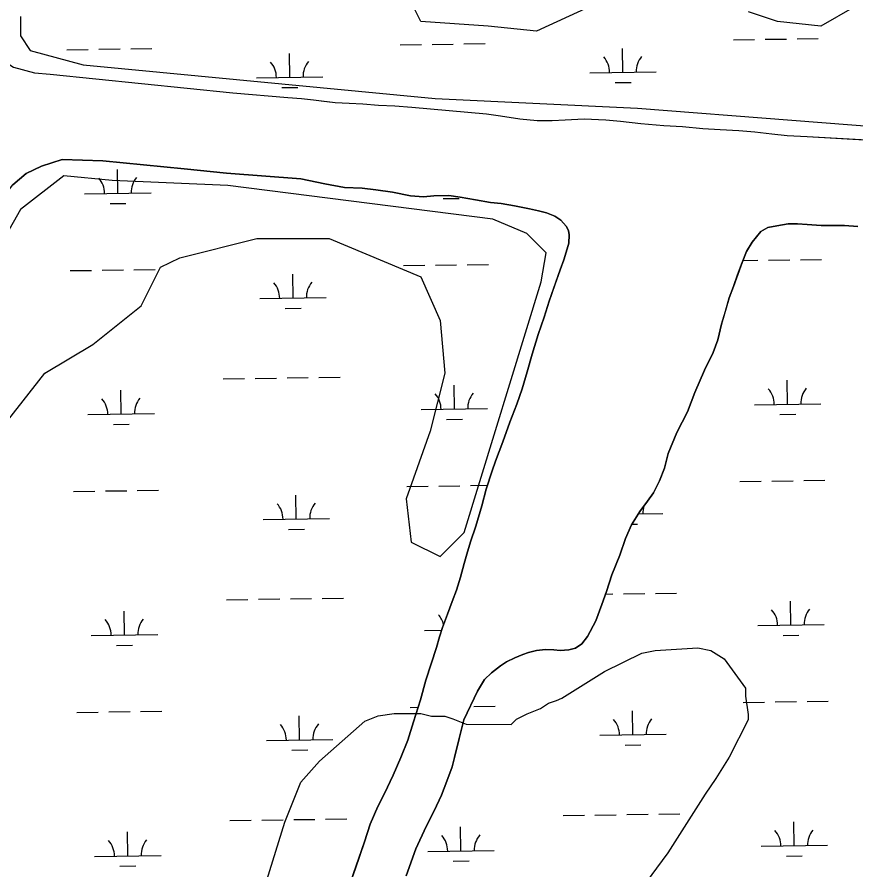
# Model space of a CAD drawing. Extents: x 3807117 to 3845308, y 337856 to 363736.
# Drawn here: x 3818080 to 3819343, y 356086 to 357370 of the extents above; entities that cross this region are included whole.
import ezdxf

# ---------------------------------------------------------------- set-up
doc = ezdxf.new("R2010")
doc.units = 0
for name, color, linetype in [('V-SITE-VEGE', 7, 'Continuous'), ('V-TOPO-SHOR', 7, 'Continuous'), ('V-WETL-SWMP', 7, 'Continuous')]:
    doc.layers.add(name, color=color, linetype=linetype)

msp = doc.modelspace()

# ---------------------------------------------------------------- linework, layer by layer
at = {"layer": 'V-SITE-VEGE'}
for p, q in [((3819040.7, 356416.4), (3819104.8, 356420.2)), ((3819104.8, 356420.2), (3819124.8, 356416.1)), ((3818964.5, 356384.6), (3819020.6, 356412.5)), ((3819020.6, 356412.5), (3819040.7, 356416.4)), ((3819124.8, 356416.1), (3819144.8, 356404)), ((3819144.8, 356404), (3819176.7, 356359.8)), ((3818900.2, 356344.8), (3818964.5, 356384.6)), ((3819176.7, 356359.8), (3819176.7, 356347.8)), ((3818892.2, 356340.8), (3818900.2, 356344.8)), ((3819176.7, 356347.8), (3819180.6, 356319.8)), ((3818848.1, 356320.9), (3818868.1, 356328.9)), ((3818868.1, 356328.9), (3818880.2, 356336.8)), ((3818880.2, 356336.8), (3818892.2, 356340.8)), ((3818603.6, 356309.8), (3818623.7, 356317.7)), ((3818623.7, 356317.7), (3818647.7, 356321.6)), ((3818647.7, 356321.6), (3818687.8, 356321.5)), ((3818687.8, 356321.5), (3818703.8, 356317.4)), ((3818703.8, 356317.4), (3818723.8, 356317.3)), ((3818723.8, 356317.3), (3818735.8, 356313.3)), ((3818832, 356313), (3818848.1, 356320.9)), ((3819180.6, 356319.8), (3819180.6, 356311.7)), ((3818535.3, 356249.9), (3818603.6, 356309.8)), ((3818735.8, 356313.3), (3818755.9, 356305.2)), ((3818755.9, 356305.2), (3818824, 356305)), ((3818824, 356305), (3818832, 356313)), ((3819180.6, 356311.7), (3819152.3, 356255.8)), ((3819152.3, 356255.8), (3819132.2, 356223.8)), ((3818507.2, 356217.9), (3818535.3, 356249.9)), ((3818482.9, 356157.9), (3818507.2, 356217.9)), ((3819132.2, 356223.8), (3819116.1, 356199.8)), ((3819116.1, 356199.8), (3819059.7, 356111.8)), ((3818450.5, 356053.9), (3818482.9, 356157.9)), ((3819059.7, 356111.8), (3819015.4, 356051.9))]:
    msp.add_line(p, q, dxfattribs=at)
for points in [[(3818941.7, 357385.6), (3818861.9, 357349.3), (3818789.3, 357356.5), (3818687.6, 357363.8), (3818673.1, 357392.8)], [(3819341.1, 357385.6), (3819290.2, 357356.5), (3819224.9, 357363.8), (3819181.3, 357378.3)], [(3818085, 357371.1), (3818085, 357342), (3818099.5, 357320.2), (3818179.4, 357298.5), (3818709.4, 357247.6), (3819014.3, 357233.1), (3819479, 357196.8)], [(3818041.4, 356732.1), (3818121.3, 356833.8), (3818193.9, 356877.3), (3818266.5, 356935.4), (3818295.5, 356993.5), (3818324.6, 357008), (3818440.7, 357037.1), (3818549.7, 357037.1), (3818687.6, 356979), (3818716.7, 356913.6), (3818723.9, 356833.8), (3818702.1, 356746.6), (3818665.8, 356645), (3818673.1, 356579.6), (3818716.7, 356557.9), (3818753, 356594.2), (3818869.1, 356971.7), (3818876.4, 357015.3), (3818847.3, 357044.3), (3818796.5, 357066.1), (3818397.2, 357116.9), (3818222.9, 357124.2), (3818150.3, 357131.5), (3818085, 357080.6), (3818026.9, 356979)]]:
    msp.add_lwpolyline(points, dxfattribs=at)
at = {"layer": 'V-TOPO-SHOR'}
for points in [[(3818045, 357323.4), (3818047.6, 357317.4), (3818057.8, 357305.4), (3818074.1, 357295), (3818105.8, 357286.4), (3818129.8, 357284.6), (3818404.8, 357256.2)], [(3818404.8, 357256.2), (3818487.5, 357249.1), (3818508.1, 357247.5), (3818526, 357245.8), (3818541.9, 357243.8), (3818558.6, 357241.7), (3818580, 357240.5), (3818600.6, 357239.6), (3818623.9, 357237.9), (3818648.8, 357236.6), (3818674.4, 357234.5), (3818786.7, 357224.6), (3818808, 357221.7), (3818837.1, 357217.3), (3818863.2, 357214.4), (3818885.7, 357214.7), (3818905.2, 357215.8), (3818933.9, 357217.2), (3818966.6, 357215.8), (3818988.7, 357213.8), (3819019, 357210.1), (3819054, 357207.2), (3819081.9, 357205.5), (3819112.6, 357202.6), (3819138.7, 357201.3), (3819166.6, 357199.6), (3819191.1, 357197.5), (3819216.3, 357194.3), (3819239.6, 357191.8), (3819269.6, 357190.5), (3819378, 357184.4)], [(3817331.2, 356106.3), (3817351.7, 356090.8), (3817357.7, 356087.4), (3817358.5, 356087.4), (3817366.2, 356087.4), (3817369.7, 356089.1), (3817375.7, 356091.6), (3817386.9, 356110.4), (3817598.8, 356409.7), (3817851.9, 356739.6), (3817901, 356809.7), (3817936.4, 356873), (3817952.8, 356906.4), (3818002.9, 357014.2), (3818030.5, 357059.6), (3818054.6, 357093.8), (3818073.5, 357117.7), (3818093.3, 357134.8), (3818116.5, 357145.8), (3818147.4, 357156), (3818209.1, 357154.1), (3818331.6, 357141.7), (3818395, 357135.4)], [(3818395, 357135.4), (3818507.3, 357126.7), (3818543.4, 357119.1), (3818572.9, 357113.9), (3818599.7, 357112.6), (3818620.3, 357110.1), (3818645.2, 357106.5), (3818672.4, 357101.3), (3818691.8, 357099.6), (3818707.4, 357101.1), (3818729.9, 357101.4), (3818747, 357099.3), (3818770.3, 357094.9), (3818792.8, 357091.3), (3818808.7, 357089.7), (3818828.9, 357086.1), (3818851.5, 357081.7), (3818865, 357078.5), (3818877.1, 357075.3), (3818889.9, 357070.6), (3818898.8, 357064.3), (3818906.9, 357055.3), (3818910, 357048.7), (3818911.1, 357042.5), (3818910.7, 357030), (3818908.3, 357021.1), (3818903.1, 357004.8), (3818897.6, 356989.7), (3818889.7, 356967.2), (3818881, 356942.7), (3818873.5, 356918.3), (3818864.8, 356892.3), (3818855.3, 356862.8), (3818847.8, 356836), (3818840.3, 356810.4), (3818832.4, 356787.5), (3818822.1, 356760), (3818811.5, 356730.5), (3818800.4, 356701.4), (3818795.3, 356686.7), (3818786.2, 356659.1), (3818779.8, 356634.3), (3818770.7, 356603.6), (3818762.5, 356579.9), (3818756.9, 356561.3), (3818752.9, 356547.3), (3818747.8, 356526.8), (3818741.5, 356507), (3818734.8, 356489.9), (3818728, 356470.9), (3818720.6, 356451.1), (3818715.8, 356437.1), (3818711.4, 356420.8), (3818695.2, 356371.6), (3818687.3, 356342.1), (3818676.6, 356308.7), (3818668.3, 356281.1), (3818657.7, 356255.2), (3818646.3, 356228.8), (3818632.9, 356200.9), (3818623.1, 356181.5), (3818611.7, 356154.7), (3818603, 356128), (3818595.9, 356107.4), (3818588.8, 356086.8), (3818582, 356067.4)], [(3818665.7, 356077), (3818680.3, 356117.4), (3818695.7, 356151.5), (3818707.8, 356175.1), (3818718.9, 356198.4), (3818727.1, 356219.3), (3818735, 356241.1), (3818738.6, 356255), (3818745.7, 356283.8), (3818752.5, 356312.1), (3818773, 356355.1), (3818783.9, 356372.6), (3818794.1, 356382.6), (3818807.8, 356393), (3818817.1, 356399.2), (3818829.2, 356405.4), (3818841.3, 356410.3), (3818850.2, 356413.4), (3818861.9, 356416.1), (3818875.5, 356417.9), (3818888, 356417.1), (3818897.7, 356416.3), (3818910.5, 356417.4), (3818921, 356420), (3818930.4, 356426.6), (3818939, 356437.4), (3818951.2, 356461.1), (3818960.2, 356485.5), (3818967.3, 356505.3), (3818975.6, 356530.5), (3818987.5, 356560), (3818996.1, 356585.2), (3819005.2, 356605.4), (3819017.7, 356625.5), (3819029.1, 356641.4), (3819038.1, 356653.8), (3819047.5, 356672), (3819054.6, 356691), (3819060.2, 356713.1), (3819073.2, 356744.5), (3819089.7, 356775.9), (3819100.3, 356805), (3819114.9, 356838.8), (3819128.3, 356865.1), (3819135, 356884.5), (3819140.5, 356907.8), (3819146.5, 356927.6), (3819152.4, 356947.4), (3819158.7, 356964.5), (3819165, 356982.3), (3819171.8, 357000.9), (3819178.5, 357017.2), (3819186.7, 357031.6), (3819200, 357047.4), (3819210.5, 357053.2), (3819224.1, 357056.2), (3819241.3, 357058.9), (3819255.3, 357059.2), (3819269.6, 357057.9), (3819291, 357056.7), (3819309.3, 357056.6), (3819326, 357056.5), (3819345.8, 357054.8)]]:
    msp.add_lwpolyline(points, dxfattribs=at)
at = {"layer": 'V-WETL-SWMP'}
for p, q in [((3818752.7, 357330.1), (3818784.7, 357330.5)), ((3819158.6, 357336.1), (3819190.6, 357336.6)), ((3819206.5, 357336.9), (3819238.5, 357337.3)), ((3819254.5, 357337.6), (3819286.5, 357338.1)), ((3818154.9, 357321.1), (3818186.8, 357321.6)), ((3818202.8, 357321.8), (3818234.8, 357322.3)), ((3818250.8, 357322.5), (3818282.8, 357323)), ((3818656.7, 357328.6), (3818688.7, 357329.1)), ((3818704.7, 357329.3), (3818736.7, 357329.8)), ((3818992.2, 357287.2), (3818991.7, 357323.2)), ((3818490.4, 357279.7), (3818489.8, 357315.7)), ((3818074.1, 357295), (3818105.8, 357286.4)), ((3818105.8, 357286.4), (3818129.8, 357284.6)), ((3818129.8, 357284.6), (3818404.8, 357256.2)), ((3818440.4, 357278.9), (3818540.3, 357280.4)), ((3818942.2, 357286.5), (3819042.2, 357288)), ((3818980.4, 357271.6), (3819004.4, 357272)), ((3818404.8, 357256.2), (3818487.5, 357249.1)), ((3818478.6, 357264.1), (3818502.6, 357264.4)), ((3818487.5, 357249.1), (3818508.1, 357247.5)), ((3818508.1, 357247.5), (3818526, 357245.8)), ((3818526, 357245.8), (3818558.6, 357241.7)), ((3818558.6, 357241.7), (3818580, 357240.5)), ((3818580, 357240.5), (3818600.6, 357239.6)), ((3818600.6, 357239.6), (3818623.9, 357237.9)), ((3818623.9, 357237.9), (3818648.8, 357236.6)), ((3818648.8, 357236.6), (3818674.4, 357234.5)), ((3818674.4, 357234.5), (3818786.7, 357224.6)), ((3818786.7, 357224.6), (3818808, 357221.7)), ((3818808, 357221.7), (3818837.1, 357217.3)), ((3818837.1, 357217.3), (3818863.2, 357214.4)), ((3818885.7, 357214.7), (3818905.2, 357215.8)), ((3818905.2, 357215.8), (3818933.9, 357217.2)), ((3818933.9, 357217.2), (3818966.6, 357215.8)), ((3818966.6, 357215.8), (3818988.7, 357213.8)), ((3818863.2, 357214.4), (3818885.7, 357214.7)), ((3818988.7, 357213.8), (3819019, 357210.1)), ((3819019, 357210.1), (3819054, 357207.2)), ((3819054, 357207.2), (3819081.9, 357205.5)), ((3819081.9, 357205.5), (3819112.6, 357202.6)), ((3819112.6, 357202.6), (3819138.7, 357201.3)), ((3819138.7, 357201.3), (3819166.6, 357199.6)), ((3819166.6, 357199.6), (3819191.1, 357197.5)), ((3819191.1, 357197.5), (3819216.3, 357194.3)), ((3819216.3, 357194.3), (3819239.6, 357191.8)), ((3819239.6, 357191.8), (3819269.6, 357190.5)), ((3819269.6, 357190.5), (3819378, 357184.4)), ((3818147.4, 357156), (3818116.5, 357145.8)), ((3818209.1, 357154.1), (3818147.4, 357156)), ((3818331.6, 357141.7), (3818209.1, 357154.1)), ((3818116.5, 357145.8), (3818093.3, 357134.8)), ((3818231.5, 357105), (3818231, 357141)), ((3818395, 357135.4), (3818331.6, 357141.7)), ((3818093.3, 357134.8), (3818073.5, 357117.7)), ((3818507.3, 357126.7), (3818395, 357135.4)), ((3818543.4, 357119.1), (3818507.3, 357126.7)), ((3818572.9, 357113.9), (3818543.4, 357119.1)), ((3818599.7, 357112.6), (3818572.9, 357113.9)), ((3818620.3, 357110.1), (3818599.7, 357112.6)), ((3818181.5, 357104.2), (3818281.5, 357105.7)), ((3818645.2, 357106.5), (3818620.3, 357110.1)), ((3818672.4, 357101.3), (3818645.2, 357106.5)), ((3818691.8, 357099.6), (3818672.4, 357101.3)), ((3818707.4, 357101.1), (3818691.8, 357099.6)), ((3818729.9, 357101.4), (3818707.4, 357101.1)), ((3818747, 357099.3), (3818729.9, 357101.4)), ((3818770.3, 357094.9), (3818747, 357099.3)), ((3818219.7, 357089.4), (3818243.7, 357089.7)), ((3818721.6, 357096.9), (3818745.6, 357097.3)), ((3818792.8, 357091.3), (3818770.3, 357094.9)), ((3818808.7, 357089.7), (3818792.8, 357091.3)), ((3818828.9, 357086.1), (3818808.7, 357089.7)), ((3818851.5, 357081.7), (3818828.9, 357086.1)), ((3818865, 357078.5), (3818851.5, 357081.7)), ((3818877.1, 357075.3), (3818865, 357078.5)), ((3818889.9, 357070.6), (3818877.1, 357075.3)), ((3818898.8, 357064.3), (3818889.9, 357070.6)), ((3818906.9, 357055.3), (3818898.8, 357064.3)), ((3818910, 357048.7), (3818906.9, 357055.3)), ((3818911.1, 357042.5), (3818910, 357048.7)), ((3819210.5, 357053.2), (3819200, 357047.4)), ((3819224.1, 357056.2), (3819210.5, 357053.2)), ((3819241.3, 357058.9), (3819224.1, 357056.2)), ((3819255.3, 357059.2), (3819241.3, 357058.9)), ((3819269.6, 357057.9), (3819255.3, 357059.2)), ((3819291, 357056.7), (3819269.6, 357057.9)), ((3819326, 357056.5), (3819291, 357056.7)), ((3819345.8, 357054.8), (3819326, 357056.5)), ((3818910.7, 357030), (3818911.1, 357042.5)), ((3819200, 357047.4), (3819186.7, 357031.6)), ((3818908.3, 357021.1), (3818910.7, 357030)), ((3819186.7, 357031.6), (3819178.5, 357017.2)), ((3818903.1, 357004.8), (3818908.3, 357021.1)), ((3819178.5, 357017.2), (3819171.8, 357000.9)), ((3818661.7, 356996), (3818693.7, 356996.5)), ((3818709.7, 356996.7), (3818741.7, 356997.2)), ((3818757.7, 356997.4), (3818789.7, 356997.9)), ((3818897.6, 356989.7), (3818903.1, 357004.8)), ((3819171.8, 357000.9), (3819158.7, 356964.5)), ((3819172.9, 357003.6), (3819195.5, 357004)), ((3819211.5, 357004.2), (3819243.5, 357004.7)), ((3819259.5, 357004.9), (3819291.5, 357005.4)), ((3818159.8, 356988.5), (3818191.8, 356988.9)), ((3818207.8, 356989.2), (3818239.8, 356989.7)), ((3818255.8, 356989.9), (3818287.8, 356990.4)), ((3818881, 356942.7), (3818897.6, 356989.7)), ((3818495.3, 356947.1), (3818494.8, 356983.1)), ((3819158.7, 356964.5), (3819152.4, 356947.4)), ((3818445.3, 356946.3), (3818545.3, 356947.8)), ((3819152.4, 356947.4), (3819140.5, 356907.8)), ((3818873.5, 356918.3), (3818881, 356942.7)), ((3818483.6, 356931.5), (3818507.6, 356931.8)), ((3818864.8, 356892.3), (3818873.5, 356918.3)), ((3819140.5, 356907.8), (3819135, 356884.5)), ((3818855.3, 356862.8), (3818864.8, 356892.3)), ((3819135, 356884.5), (3819128.3, 356865.1)), ((3818847.8, 356836), (3818855.3, 356862.8)), ((3819128.3, 356865.1), (3819114.9, 356838.8)), ((3818840.3, 356810.4), (3818847.8, 356836)), ((3819114.9, 356838.8), (3819100.3, 356805)), ((3818390.3, 356825.4), (3818422.3, 356825.9)), ((3818438.3, 356826.1), (3818470.3, 356826.6)), ((3818486.3, 356826.8), (3818518.3, 356827.3)), ((3818534.3, 356827.6), (3818566.3, 356828)), ((3819240.2, 356787.4), (3819239.7, 356823.4)), ((3818236.5, 356772.3), (3818236, 356808.3)), ((3818738.3, 356779.9), (3818737.8, 356815.9)), ((3818832.4, 356787.5), (3818840.3, 356810.4)), ((3819100.3, 356805), (3819089.7, 356775.9)), ((3818688.3, 356779.1), (3818788.3, 356780.6)), ((3818822.1, 356760), (3818832.4, 356787.5)), ((3819190.2, 356786.6), (3819290.2, 356788.1)), ((3818186.5, 356771.6), (3818286.5, 356773.1)), ((3819089.7, 356775.9), (3819073.2, 356744.5)), ((3819228.4, 356771.8), (3819252.4, 356772.1)), ((3818224.7, 356756.7), (3818248.7, 356757.1)), ((3818726.6, 356764.3), (3818750.6, 356764.6)), ((3818811.5, 356730.5), (3818822.1, 356760)), ((3819073.2, 356744.5), (3819060.2, 356713.1)), ((3818800.4, 356701.4), (3818811.5, 356730.5)), ((3818795.3, 356686.7), (3818800.4, 356701.4)), ((3819060.2, 356713.1), (3819054.6, 356691)), ((3819054.6, 356691), (3819047.5, 356672)), ((3818786.2, 356659.1), (3818795.3, 356686.7)), ((3818666.7, 356663.3), (3818698.7, 356663.8)), ((3818714.7, 356664.1), (3818746.7, 356664.5)), ((3818762.7, 356664.8), (3818788.2, 356665.2)), ((3819047.5, 356672), (3819038.1, 356653.8)), ((3819168.5, 356670.9), (3819200.5, 356671.3)), ((3819216.5, 356671.6), (3819248.5, 356672.1)), ((3819264.5, 356672.3), (3819296.5, 356672.8)), ((3818164.8, 356655.8), (3818196.8, 356656.3)), ((3818212.8, 356656.6), (3818244.8, 356657)), ((3818260.8, 356657.3), (3818292.8, 356657.7)), ((3818500.3, 356614.4), (3818499.8, 356650.4)), ((3818779.8, 356634.3), (3818786.2, 356659.1)), ((3819038.1, 356653.8), (3819029.1, 356641.4)), ((3819029.1, 356641.4), (3819017.7, 356625.5)), ((3818770.7, 356603.6), (3818779.8, 356634.3)), ((3819017.7, 356625.5), (3819005.2, 356605.4)), ((3818450.3, 356613.7), (3818550.3, 356615.2)), ((3819015.6, 356622.1), (3819052.2, 356622.7)), ((3818488.6, 356598.8), (3818512.6, 356599.2)), ((3818762.5, 356579.9), (3818770.7, 356603.6)), ((3819005.2, 356605.4), (3818996.1, 356585.2)), ((3819005.9, 356606.6), (3819014.4, 356606.7)), ((3818756.9, 356561.3), (3818762.5, 356579.9)), ((3818996.1, 356585.2), (3818987.5, 356560)), ((3818752.9, 356547.3), (3818756.9, 356561.3)), ((3818987.5, 356560), (3818975.6, 356530.5)), ((3818747.8, 356526.8), (3818752.9, 356547.3)), ((3818741.5, 356507), (3818747.8, 356526.8)), ((3818975.6, 356530.5), (3818967.3, 356505.3)), ((3818734.8, 356489.9), (3818741.5, 356507)), ((3818967.3, 356505.3), (3818960.2, 356485.5)), ((3818965.9, 356501.3), (3818977.1, 356501.5)), ((3818993.1, 356501.7), (3819025.1, 356502.2)), ((3819041.1, 356502.4), (3819073.1, 356502.9)), ((3818395.3, 356492.8), (3818427.3, 356493.2)), ((3818443.3, 356493.5), (3818475.3, 356494)), ((3818491.3, 356494.2), (3818523.3, 356494.7)), ((3818539.3, 356494.9), (3818571.3, 356495.4)), ((3818728, 356470.9), (3818734.8, 356489.9)), ((3818960.2, 356485.5), (3818951.2, 356461.1)), ((3819245.2, 356454.7), (3819244.6, 356490.7)), ((3818241.5, 356439.7), (3818240.9, 356475.7)), ((3818720.6, 356451.1), (3818728, 356470.9)), ((3818951.2, 356461.1), (3818939, 356437.4)), ((3818693.3, 356446.5), (3818719.1, 356446.9)), ((3818715.8, 356437.1), (3818720.6, 356451.1)), ((3819195.2, 356454), (3819295.2, 356455.5)), ((3818191.5, 356439), (3818291.5, 356440.5)), ((3818711.4, 356420.8), (3818715.8, 356437.1)), ((3818939, 356437.4), (3818930.4, 356426.6)), ((3819233.4, 356439.1), (3819257.4, 356439.5)), ((3818229.7, 356424.1), (3818253.7, 356424.5)), ((3818695.2, 356371.6), (3818711.4, 356420.8)), ((3818921, 356420), (3818910.5, 356417.4)), ((3818930.4, 356426.6), (3818921, 356420)), ((3818841.3, 356410.4), (3818829.2, 356405.4)), ((3818850.2, 356413.4), (3818841.3, 356410.4)), ((3818861.9, 356416.1), (3818850.2, 356413.4)), ((3818875.5, 356417.9), (3818861.9, 356416.1)), ((3818888, 356417.1), (3818875.5, 356417.9)), ((3818897.7, 356416.3), (3818888, 356417.1)), ((3818910.5, 356417.4), (3818897.7, 356416.3)), ((3818807.8, 356393), (3818794.1, 356382.6)), ((3818817.1, 356399.2), (3818807.8, 356393)), ((3818829.2, 356405.4), (3818817.1, 356399.2)), ((3818794.1, 356382.6), (3818783.9, 356372.6)), ((3818687.3, 356342.1), (3818695.2, 356371.6)), ((3818783.9, 356372.6), (3818773, 356355.1)), ((3818773, 356355.1), (3818752.5, 356312.1)), ((3818676.6, 356308.7), (3818687.3, 356342.1)), ((3818671.7, 356330.7), (3818683.7, 356330.9)), ((3818767.6, 356332.2), (3818799.6, 356332.6)), ((3819173.5, 356338.2), (3819205.5, 356338.7)), ((3819221.5, 356339), (3819253.5, 356339.4)), ((3819269.5, 356339.7), (3819301.5, 356340.1)), ((3818169.8, 356323.2), (3818201.8, 356323.7)), ((3818217.8, 356323.9), (3818249.8, 356324.4)), ((3818265.8, 356324.6), (3818297.8, 356325.1)), ((3818505.3, 356281.8), (3818504.8, 356317.8)), ((3819007.2, 356289.3), (3819006.6, 356325.3)), ((3818668.3, 356281.1), (3818676.6, 356308.7)), ((3818752.5, 356312.1), (3818745.7, 356283.8)), ((3818957.2, 356288.6), (3819057.2, 356290.1)), ((3818455.3, 356281), (3818555.3, 356282.5)), ((3818657.7, 356255.2), (3818668.3, 356281.1)), ((3818745.7, 356283.8), (3818735, 356241.1)), ((3818493.5, 356266.2), (3818517.5, 356266.5)), ((3818995.4, 356273.7), (3819019.4, 356274.1)), ((3818646.3, 356228.8), (3818657.7, 356255.2)), ((3818735, 356241.1), (3818727.1, 356219.3)), ((3818632.9, 356200.9), (3818646.3, 356228.8)), ((3818727.1, 356219.3), (3818718.9, 356198.4)), ((3818623.1, 356181.5), (3818632.9, 356200.9)), ((3818718.9, 356198.4), (3818707.8, 356175.1)), ((3818611.7, 356154.7), (3818623.1, 356181.5)), ((3818707.8, 356175.1), (3818695.7, 356151.5)), ((3818496.3, 356161.6), (3818528.3, 356162)), ((3818544.3, 356162.3), (3818576.3, 356162.8)), ((3818902.1, 356167.6), (3818934.1, 356168.1)), ((3818950.1, 356168.4), (3818982.1, 356168.8)), ((3818998.1, 356169.1), (3819030.1, 356169.6)), ((3819046.1, 356169.8), (3819078.1, 356170.3)), ((3818400.3, 356160.1), (3818432.3, 356160.6)), ((3818448.3, 356160.8), (3818480.3, 356161.3)), ((3818603, 356128), (3818611.7, 356154.7)), ((3818695.7, 356151.5), (3818680.3, 356117.4)), ((3818748.3, 356114.6), (3818747.8, 356150.6)), ((3819250.2, 356122.1), (3819249.6, 356158.1)), ((3818246.5, 356107.1), (3818245.9, 356143.1)), ((3818582, 356067.4), (3818603, 356128)), ((3818680.3, 356117.4), (3818665.7, 356077)), ((3818698.3, 356113.8), (3818798.3, 356115.3)), ((3819200.2, 356121.4), (3819300.2, 356122.9)), ((3818196.5, 356106.3), (3818296.5, 356107.8)), ((3818736.5, 356099), (3818760.5, 356099.3)), ((3819238.4, 356106.5), (3819262.4, 356106.9)), ((3818234.7, 356091.5), (3818258.7, 356091.8))]:
    msp.add_line(p, q, dxfattribs=at)
for centre, start, end in [((3818937, 357286.9), 0.0865, 41.6302), ((3819047.4, 357288.5), 140.0865, 181.6302), ((3818435.1, 357279.3), 0.0865, 41.6302), ((3818545.6, 357281), 140.0865, 181.6302), ((3818176.3, 357104.6), 0.0865, 41.6302), ((3818286.7, 357106.3), 140.0865, 181.6302), ((3818550.6, 356948.4), 140.0865, 181.6302), ((3818440.1, 356946.7), 0.0865, 41.6302), ((3818793.6, 356781.2), 140.0865, 181.6302), ((3819184.9, 356787), 0.0865, 41.6302), ((3819295.4, 356788.7), 140.0865, 181.6302), ((3818181.2, 356772), 0.0865, 41.6302), ((3818291.7, 356773.7), 140.0865, 181.6302), ((3818683.1, 356779.5), 0.0865, 41.6302), ((3818445.1, 356614.1), 0.0865, 41.6302), ((3818555.6, 356615.7), 140.0865, 181.6302), ((3819057.4, 356623.2), 162.1308, 181.6302), ((3818688.1, 356446.9), 14.2721, 41.6302), ((3819189.9, 356454.4), 0.0865, 41.6302), ((3819300.4, 356456.1), 140.0865, 181.6302), ((3818186.2, 356439.4), 0.0865, 41.6302), ((3818296.7, 356441), 140.0865, 181.6302), ((3818450.1, 356281.4), 0.0865, 41.6302), ((3818560.5, 356283.1), 140.0865, 181.6302), ((3818951.9, 356289), 0.0865, 41.6302), ((3819062.4, 356290.6), 140.0865, 181.6302), ((3818693.1, 356114.2), 0.0865, 41.6302), ((3818803.5, 356115.9), 140.0865, 181.6302), ((3819194.9, 356121.8), 0.0865, 41.6302), ((3819305.4, 356123.4), 140.0865, 181.6302), ((3818191.2, 356106.7), 0.0865, 41.6302), ((3818301.7, 356108.4), 140.0865, 181.6302)]:
    msp.add_arc(centre, 35.2, start, end, dxfattribs=at)

doc.saveas('drawing.dxf')
